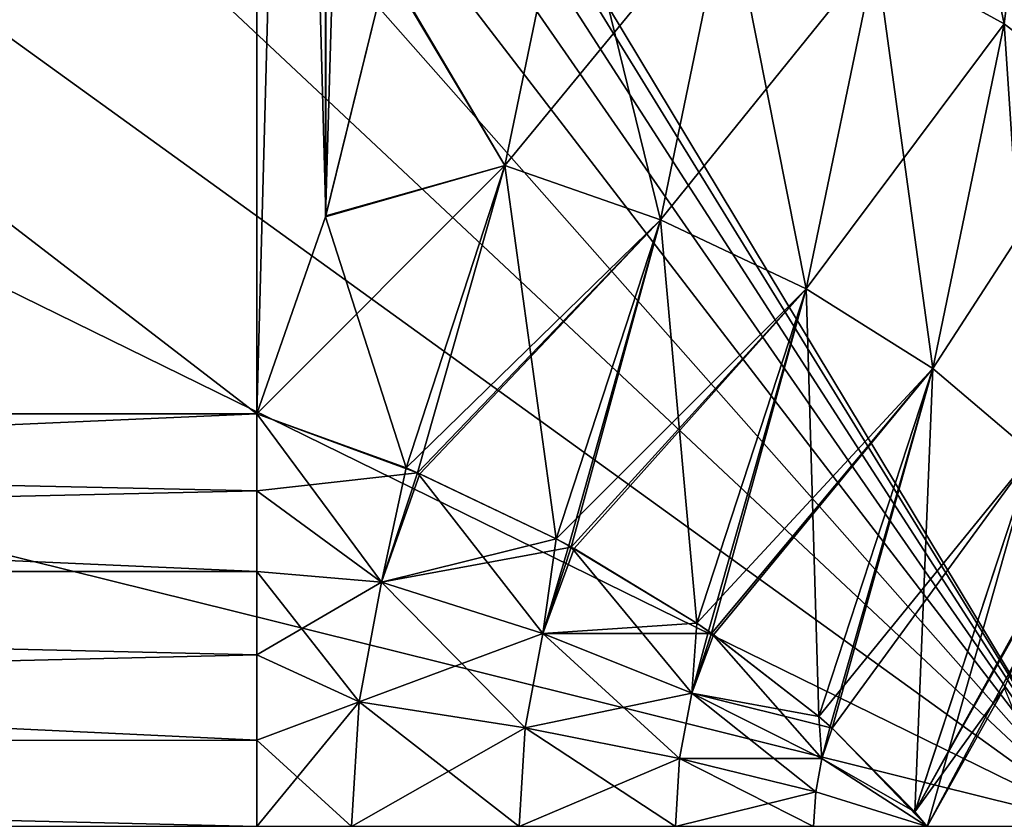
# Model space of a CAD drawing. Header units: millimetres. Extents: x -168 to 168, y -6 to 84.
# Tile 262 of 288: x 166.041 to 167.233, y 55.509 to 56.477. Entities that reach past the tile are written whole.
import ezdxf

# ---------------------------------------------------------------- set-up
doc = ezdxf.new("R2010")
doc.units = ezdxf.units.MM
doc.header["$LTSCALE"] = 65.185185
for name, color, linetype in [('652', 7, 'CONTINUOUS'), ('659', 7, 'CONTINUOUS'), ('660', 7, 'CONTINUOUS'), ('661', 7, 'CONTINUOUS'), ('662', 7, 'CONTINUOUS'), ('663', 7, 'CONTINUOUS'), ('664', 7, 'CONTINUOUS'), ('665', 7, 'CONTINUOUS'), ('669', 7, 'CONTINUOUS'), ('676', 7, 'CONTINUOUS'), ('754', 7, 'CONTINUOUS'), ('761', 7, 'CONTINUOUS'), ('762', 7, 'CONTINUOUS'), ('763', 7, 'CONTINUOUS'), ('764', 7, 'CONTINUOUS'), ('765', 7, 'CONTINUOUS'), ('766', 7, 'CONTINUOUS'), ('767', 7, 'CONTINUOUS'), ('771', 7, 'CONTINUOUS'), ('778', 7, 'CONTINUOUS')]:
    doc.layers.add(name, color=color, linetype=linetype)

msp = doc.modelspace()

# ---------------------------------------------------------------- linework, layer by layer
at = {"layer": '652', "linetype": 'Continuous'}
for points in [[(166, 57.7437, 105.1681), (166, 57.7437, 104.8319), (167.3519, 55.5, 105), (166, 57.7437, 105.1681)], [(166, 57.6936, 105.5007), (166, 57.7437, 105.1681), (167.3519, 55.5, 105), (166, 57.6936, 105.5007)], [(166, 57.7437, 104.8319), (166, 57.6936, 104.4993), (167.3519, 55.5, 105), (166, 57.7437, 104.8319)], [(166, 57.5945, 105.822), (166, 57.6936, 105.5007), (167.3519, 55.5, 105), (166, 57.5945, 105.822)], [(166, 57.6936, 104.4993), (166, 57.5945, 104.178), (167.3519, 55.5, 105), (166, 57.6936, 104.4993)], [(166, 57.4486, 106.125), (166, 57.5945, 105.822), (167.3519, 55.5, 105), (166, 57.4486, 106.125)], [(166, 57.5945, 104.178), (166, 57.4486, 103.875), (167.3519, 55.5, 105), (166, 57.5945, 104.178)], [(166, 57.2591, 106.4029), (166, 57.4486, 106.125), (167.3519, 55.5, 105), (166, 57.2591, 106.4029)], [(166, 57.4486, 103.875), (166, 57.2591, 103.5971), (167.3519, 55.5, 105), (166, 57.4486, 103.875)], [(166, 57.0304, 106.6494), (166, 57.2591, 106.4029), (167.3519, 55.5, 105), (166, 57.0304, 106.6494)], [(166, 57.2591, 103.5971), (166, 57.0304, 103.3506), (167.3519, 55.5, 105), (166, 57.2591, 103.5971)], [(166, 56.7675, 106.859), (166, 57.0304, 106.6494), (167.3519, 55.5, 105), (166, 56.7675, 106.859)], [(166, 57.0304, 103.3506), (166, 56.7675, 103.141), (167.3519, 55.5, 105), (166, 57.0304, 103.3506)], [(166, 56.4762, 107.0272), (166, 56.7675, 106.859), (167.3519, 55.5, 105), (166, 56.4762, 107.0272)], [(166, 56.7675, 103.141), (166, 56.4762, 102.9728), (167.3519, 55.5, 105), (166, 56.7675, 103.141)], [(166, 56.1632, 107.15), (166, 56.4762, 107.0272), (167.3519, 55.5, 105), (166, 56.1632, 107.15)], [(166, 56.4762, 102.9728), (166, 56.1632, 102.85), (167.3519, 55.5, 105), (166, 56.4762, 102.9728)], [(166, 55.8353, 107.2249), (166, 56.1632, 107.15), (167.3519, 55.5, 105), (166, 55.8353, 107.2249)], [(166, 56.1632, 102.85), (166, 55.8353, 102.7751), (167.3519, 55.5, 105), (166, 56.1632, 102.85)], [(166, 55.8353, 102.7751), (166, 55.5, 102.75), (167.3519, 55.5, 105), (166, 55.8353, 102.7751)], [(166, 55.5, 107.25), (166, 55.8353, 107.2249), (167.3519, 55.5, 105), (166, 55.5, 107.25)]]:
    msp.add_3dface(points, dxfattribs=at)
at = {"layer": '659', "linetype": 'Continuous'}
for points in [[(166.3281, 55.9068, 100.2412), (162, 56, 100.2887), (166.3281, 56, 100.2887), (166.3281, 55.9068, 100.2412)], [(166.3281, 55.8091, 100.2037), (162, 56, 100.2887), (166.3281, 55.9068, 100.2412), (166.3281, 55.8091, 100.2037)], [(162, 55.809, 100.2037), (162, 56, 100.2887), (166.3281, 55.8091, 100.2037), (162, 55.809, 100.2037)], [(166.3281, 55.708, 100.1766), (162, 55.809, 100.2037), (166.3281, 55.8091, 100.2037), (166.3281, 55.708, 100.1766)], [(162, 55.6045, 100.1602), (162, 55.809, 100.2037), (166.3281, 55.6046, 100.1602), (162, 55.6045, 100.1602)], [(166.3281, 55.6046, 100.1602), (162, 55.809, 100.2037), (166.3281, 55.708, 100.1766), (166.3281, 55.6046, 100.1602)], [(166.3281, 55.5, 100.1547), (162, 55.6045, 100.1602), (166.3281, 55.6046, 100.1602), (166.3281, 55.5, 100.1547)], [(162, 55.3955, 100.1602), (162, 55.6045, 100.1602), (166.3281, 55.5, 100.1547), (162, 55.3955, 100.1602)]]:
    msp.add_3dface(points, dxfattribs=at)
at = {"layer": '660', "linetype": 'Continuous'}
for points in [[(162, 56, 100.2887), (162, 59.3301, 102.2113), (166.3281, 59.3301, 102.2113), (162, 56, 100.2887)], [(166.3281, 56, 100.2887), (162, 56, 100.2887), (166.3281, 59.3301, 102.2113), (166.3281, 56, 100.2887)], [(166.4114, 59.0913, 102.0735), (166.3281, 56, 100.2887), (166.3281, 59.3301, 102.2113), (166.4114, 59.0913, 102.0735)], [(166.4114, 56.2387, 100.4265), (166.3281, 56, 100.2887), (166.4114, 59.0913, 102.0735), (166.4114, 56.2387, 100.4265)], [(166.4854, 58.7899, 101.8994), (166.4114, 56.2387, 100.4265), (166.4114, 59.0913, 102.0735), (166.4854, 58.7899, 101.8994)], [(166.4855, 56.5407, 100.6009), (166.4114, 56.2387, 100.4265), (166.4854, 58.7899, 101.8994), (166.4855, 56.5407, 100.6009)]]:
    msp.add_3dface(points, dxfattribs=at)
at = {"layer": '661', "linetype": 'Continuous'}
for points in [[(167.1293, 56.9656, 101.0491), (167.2335, 56.4723, 100.9187), (167.078, 56.5582, 100.8139), (167.1293, 56.9656, 101.0491)], [(167.2859, 56.888, 101.1587), (167.2335, 56.4723, 100.9187), (167.1293, 56.9656, 101.0491), (167.2859, 56.888, 101.1587)], [(167.2859, 56.888, 101.1587), (167.3562, 56.3776, 101.0481), (167.2335, 56.4723, 100.9187), (167.2859, 56.888, 101.1587)], [(166.4855, 56.5407, 100.6009), (166.7074, 56.6821, 100.704), (166.6283, 56.3007, 100.4837), (166.4855, 56.5407, 100.6009)], [(166.7074, 56.6821, 100.704), (166.8169, 56.235, 100.5134), (166.6283, 56.3007, 100.4837), (166.7074, 56.6821, 100.704)], [(166.8987, 56.6294, 100.7412), (166.8169, 56.235, 100.5134), (166.7074, 56.6821, 100.704), (166.8987, 56.6294, 100.7412)], [(166.8987, 56.6294, 100.7412), (166.9936, 56.1515, 100.5791), (166.8169, 56.235, 100.5134), (166.8987, 56.6294, 100.7412)], [(167.078, 56.5582, 100.8139), (166.9936, 56.1515, 100.5791), (166.8987, 56.6294, 100.7412), (167.078, 56.5582, 100.8139)], [(167.078, 56.5582, 100.8139), (167.1469, 56.0551, 100.6778), (166.9936, 56.1515, 100.5791), (167.078, 56.5582, 100.8139)], [(167.2335, 56.4723, 100.9187), (167.1469, 56.0551, 100.6778), (167.078, 56.5582, 100.8139), (167.2335, 56.4723, 100.9187)], [(166.4114, 56.2387, 100.4265), (166.4855, 56.5407, 100.6009), (166.6283, 56.3007, 100.4837), (166.4114, 56.2387, 100.4265)], [(167.2335, 56.4723, 100.9187), (167.2679, 55.952, 100.8023), (167.1469, 56.0551, 100.6778), (167.2335, 56.4723, 100.9187)], [(167.3562, 56.3776, 101.0481), (167.2679, 55.952, 100.8023), (167.2335, 56.4723, 100.9187), (167.3562, 56.3776, 101.0481)], [(166.4114, 56.2387, 100.4265), (166.6283, 56.3007, 100.4837), (166.5089, 55.9345, 100.2723), (166.4114, 56.2387, 100.4265)], [(166.5089, 55.9345, 100.2723), (166.6283, 56.3007, 100.4837), (166.5227, 55.9287, 100.2724), (166.5089, 55.9345, 100.2723)], [(166.6283, 56.3007, 100.4837), (166.6907, 55.8486, 100.2904), (166.5227, 55.9287, 100.2724), (166.6283, 56.3007, 100.4837)], [(166.8169, 56.235, 100.5134), (166.6907, 55.8486, 100.2904), (166.6283, 56.3007, 100.4837), (166.8169, 56.235, 100.5134)], [(166.3281, 56, 100.2887), (166.4114, 56.2387, 100.4265), (166.5089, 55.9345, 100.2723), (166.3281, 56, 100.2887)], [(166.6907, 55.8486, 100.2904), (166.8169, 56.235, 100.5134), (166.706, 55.8404, 100.2937), (166.6907, 55.8486, 100.2904)], [(166.706, 55.8404, 100.2937), (166.8169, 56.235, 100.5134), (166.709, 55.8387, 100.2943), (166.706, 55.8404, 100.2937)], [(166.8169, 56.235, 100.5134), (166.861, 55.7463, 100.3451), (166.709, 55.8387, 100.2943), (166.8169, 56.235, 100.5134)], [(166.9936, 56.1515, 100.5791), (166.861, 55.7463, 100.3451), (166.8169, 56.235, 100.5134), (166.9936, 56.1515, 100.5791)], [(166.861, 55.7463, 100.3451), (166.9936, 56.1515, 100.5791), (166.8752, 55.7366, 100.3517), (166.861, 55.7463, 100.3451)], [(166.8752, 55.7366, 100.3517), (166.9936, 56.1515, 100.5791), (166.8788, 55.7342, 100.3535), (166.8752, 55.7366, 100.3517)], [(166.9936, 56.1515, 100.5791), (167.0088, 55.6335, 100.4343), (166.8788, 55.7342, 100.3535), (166.9936, 56.1515, 100.5791)], [(167.1469, 56.0551, 100.6778), (167.0088, 55.6335, 100.4343), (166.9936, 56.1515, 100.5791), (167.1469, 56.0551, 100.6778)], [(167.0088, 55.6335, 100.4343), (167.1469, 56.0551, 100.6778), (167.0227, 55.6213, 100.4456), (167.0088, 55.6335, 100.4343)], [(167.0227, 55.6213, 100.4456), (167.1469, 56.0551, 100.6778), (167.0248, 55.6194, 100.4473), (167.0227, 55.6213, 100.4456)], [(167.1469, 56.0551, 100.6778), (167.1253, 55.5177, 100.5512), (167.0248, 55.6194, 100.4473), (167.1469, 56.0551, 100.6778)], [(167.2679, 55.952, 100.8023), (167.1253, 55.5177, 100.5512), (167.1469, 56.0551, 100.6778), (167.2679, 55.952, 100.8023)], [(167.2679, 55.952, 100.8023), (167.1402, 55.5, 100.5712), (167.1253, 55.5177, 100.5512), (167.2679, 55.952, 100.8023)], [(167.1402, 55.5, 100.5712), (167.2679, 55.952, 100.8023), (167.2551, 55.7158, 100.7524), (167.1402, 55.5, 100.5712)]]:
    msp.add_3dface(points, dxfattribs=at)
at = {"layer": '662', "linetype": 'Continuous'}
for points in [[(167.3016, 55.5, 100.8278), (167.1402, 55.5, 100.5712), (167.2551, 55.7158, 100.7524), (167.3016, 55.5, 100.8278)], [(167.1402, 55.5, 109.4288), (167.3016, 55.5, 109.1722), (167.2336, 55.6683, 109.2851), (167.1402, 55.5, 109.4288)]]:
    msp.add_3dface(points, dxfattribs=at)
at = {"layer": '663', "linetype": 'Continuous'}
for points in [[(167.2859, 56.888, 108.8413), (167.078, 56.5582, 109.1861), (167.2335, 56.4724, 109.0813), (167.2859, 56.888, 108.8413)], [(166.6283, 56.3007, 109.5162), (166.7074, 56.6821, 109.296), (166.4858, 56.5422, 109.3983), (166.6283, 56.3007, 109.5162)], [(166.7074, 56.6821, 109.296), (166.6283, 56.3007, 109.5162), (166.8987, 56.6294, 109.2588), (166.7074, 56.6821, 109.296)], [(166.8987, 56.6294, 109.2588), (166.6283, 56.3007, 109.5162), (166.8169, 56.235, 109.4866), (166.8987, 56.6294, 109.2588)], [(166.8987, 56.6294, 109.2588), (166.8169, 56.235, 109.4866), (167.078, 56.5582, 109.1861), (166.8987, 56.6294, 109.2588)], [(167.078, 56.5582, 109.1861), (166.8169, 56.235, 109.4866), (166.9936, 56.1515, 109.4209), (167.078, 56.5582, 109.1861)], [(167.078, 56.5582, 109.1861), (166.9936, 56.1515, 109.4209), (167.2335, 56.4724, 109.0813), (167.078, 56.5582, 109.1861)], [(166.4117, 56.2399, 109.5728), (166.6283, 56.3007, 109.5162), (166.4858, 56.5422, 109.3983), (166.4117, 56.2399, 109.5728)], [(167.2335, 56.4724, 109.0813), (166.9936, 56.1515, 109.4209), (167.1469, 56.0551, 109.3222), (167.2335, 56.4724, 109.0813)], [(167.2335, 56.4724, 109.0813), (167.1469, 56.0551, 109.3222), (167.3562, 56.3777, 108.9519), (167.2335, 56.4724, 109.0813)], [(167.3562, 56.3777, 108.9519), (167.1469, 56.0551, 109.3222), (167.2679, 55.952, 109.1977), (167.3562, 56.3777, 108.9519)], [(166.5088, 55.9345, 109.7277), (166.6283, 56.3007, 109.5162), (166.3281, 56, 109.7113), (166.5088, 55.9345, 109.7277)], [(166.3281, 56, 109.7113), (166.6283, 56.3007, 109.5162), (166.4117, 56.2399, 109.5728), (166.3281, 56, 109.7113)], [(166.6283, 56.3007, 109.5162), (166.5088, 55.9345, 109.7277), (166.8169, 56.235, 109.4866), (166.6283, 56.3007, 109.5162)], [(166.8169, 56.235, 109.4866), (166.5088, 55.9345, 109.7277), (166.5227, 55.9287, 109.7276), (166.8169, 56.235, 109.4866)], [(166.5254, 55.9275, 109.7275), (166.8169, 56.235, 109.4866), (166.5227, 55.9287, 109.7276), (166.5254, 55.9275, 109.7275)], [(166.6907, 55.8486, 109.7096), (166.8169, 56.235, 109.4866), (166.5254, 55.9275, 109.7275), (166.6907, 55.8486, 109.7096)], [(166.8169, 56.235, 109.4866), (166.6907, 55.8486, 109.7096), (166.9936, 56.1515, 109.4209), (166.8169, 56.235, 109.4866)], [(166.9936, 56.1515, 109.4209), (166.6907, 55.8486, 109.7096), (166.709, 55.8387, 109.7057), (166.9936, 56.1515, 109.4209)], [(166.7126, 55.8368, 109.7048), (166.9936, 56.1515, 109.4209), (166.709, 55.8387, 109.7057), (166.7126, 55.8368, 109.7048)], [(166.8611, 55.7463, 109.6548), (166.9936, 56.1515, 109.4209), (166.7126, 55.8368, 109.7048), (166.8611, 55.7463, 109.6548)], [(166.9936, 56.1515, 109.4209), (166.8611, 55.7463, 109.6548), (167.1469, 56.0551, 109.3222), (166.9936, 56.1515, 109.4209)], [(167.1469, 56.0551, 109.3222), (166.8611, 55.7463, 109.6548), (166.8788, 55.7341, 109.6465), (167.1469, 56.0551, 109.3222)], [(166.8814, 55.7323, 109.6452), (167.1469, 56.0551, 109.3222), (166.8788, 55.7341, 109.6465), (166.8814, 55.7323, 109.6452)], [(167.0088, 55.6335, 109.5657), (167.1469, 56.0551, 109.3222), (166.8814, 55.7323, 109.6452), (167.0088, 55.6335, 109.5657)], [(167.1469, 56.0551, 109.3222), (167.0088, 55.6335, 109.5657), (167.2679, 55.952, 109.1977), (167.1469, 56.0551, 109.3222)], [(167.2679, 55.952, 109.1977), (167.0088, 55.6335, 109.5657), (167.0248, 55.6194, 109.5527), (167.2679, 55.952, 109.1977)], [(167.1252, 55.5178, 109.4489), (167.2679, 55.952, 109.1977), (167.0248, 55.6194, 109.5527), (167.1252, 55.5178, 109.4489)], [(167.3063, 55.8451, 109.1494), (167.2679, 55.952, 109.1977), (167.1252, 55.5178, 109.4489), (167.3063, 55.8451, 109.1494)], [(167.3018, 55.8326, 109.1587), (167.3063, 55.8451, 109.1494), (167.1252, 55.5178, 109.4489), (167.3018, 55.8326, 109.1587)], [(167.2336, 55.6683, 109.2851), (167.3018, 55.8326, 109.1587), (167.1252, 55.5178, 109.4489), (167.2336, 55.6683, 109.2851)], [(167.1402, 55.5, 109.4288), (167.2336, 55.6683, 109.2851), (167.1252, 55.5178, 109.4489), (167.1402, 55.5, 109.4288)]]:
    msp.add_3dface(points, dxfattribs=at)
at = {"layer": '664', "linetype": 'Continuous'}
for points in [[(166.3281, 59.3301, 107.7887), (162, 59.3301, 107.7887), (166.3281, 56, 109.7113), (166.3281, 59.3301, 107.7887)], [(162, 59.3301, 107.7887), (162, 56, 109.7113), (166.3281, 56, 109.7113), (162, 59.3301, 107.7887)], [(166.3281, 59.3301, 107.7887), (166.4117, 56.2399, 109.5728), (166.4117, 59.0902, 107.9272), (166.3281, 59.3301, 107.7887)], [(166.3281, 59.3301, 107.7887), (166.3281, 56, 109.7113), (166.4117, 56.2399, 109.5728), (166.3281, 59.3301, 107.7887)], [(166.4117, 56.2399, 109.5728), (166.4858, 56.5422, 109.3983), (166.4117, 59.0902, 107.9272), (166.4117, 56.2399, 109.5728)]]:
    msp.add_3dface(points, dxfattribs=at)
at = {"layer": '665', "linetype": 'Continuous'}
for points in [[(162, 56, 109.7113), (162, 55.809, 109.7963), (166.3281, 56, 109.7113), (162, 56, 109.7113)], [(166.3281, 56, 109.7113), (162, 55.809, 109.7963), (166.3281, 55.9068, 109.7588), (166.3281, 56, 109.7113)], [(166.3281, 55.9068, 109.7588), (162, 55.809, 109.7963), (166.3281, 55.8092, 109.7963), (166.3281, 55.9068, 109.7588)], [(166.3281, 55.8092, 109.7963), (162, 55.809, 109.7963), (166.3281, 55.708, 109.8234), (166.3281, 55.8092, 109.7963)], [(162, 55.809, 109.7963), (162, 55.6045, 109.8398), (166.3281, 55.708, 109.8234), (162, 55.809, 109.7963)], [(166.3281, 55.708, 109.8234), (162, 55.6045, 109.8398), (166.3281, 55.6046, 109.8398), (166.3281, 55.708, 109.8234)], [(166.3281, 55.6046, 109.8398), (162, 55.6045, 109.8398), (166.3281, 55.5, 109.8453), (166.3281, 55.6046, 109.8398)], [(162, 55.6045, 109.8398), (162, 55.3955, 109.8398), (166.3281, 55.5, 109.8453), (162, 55.6045, 109.8398)]]:
    msp.add_3dface(points, dxfattribs=at)
at = {"layer": '669', "linetype": 'Continuous'}
for points in [[(166.5227, 55.9287, 109.7276), (166.3281, 56, 109.7113), (166.3281, 55.9068, 109.7588), (166.5227, 55.9287, 109.7276)], [(166.5088, 55.9345, 109.7277), (166.3281, 56, 109.7113), (166.5227, 55.9287, 109.7276), (166.5088, 55.9345, 109.7277)], [(166.5227, 55.9287, 109.7276), (166.3281, 55.9068, 109.7588), (166.4789, 55.7963, 109.7884), (166.5227, 55.9287, 109.7276)], [(166.5254, 55.9275, 109.7275), (166.5227, 55.9287, 109.7276), (166.4789, 55.7963, 109.7884), (166.5254, 55.9275, 109.7275)], [(166.6907, 55.8486, 109.7096), (166.5254, 55.9275, 109.7275), (166.4789, 55.7963, 109.7884), (166.6907, 55.8486, 109.7096)], [(166.3281, 55.9068, 109.7588), (166.3281, 55.8092, 109.7963), (166.4789, 55.7963, 109.7884), (166.3281, 55.9068, 109.7588)], [(166.709, 55.8387, 109.7057), (166.6907, 55.8486, 109.7096), (166.4789, 55.7963, 109.7884), (166.709, 55.8387, 109.7057)], [(166.709, 55.8387, 109.7057), (166.4789, 55.7963, 109.7884), (166.6744, 55.7341, 109.7537), (166.709, 55.8387, 109.7057)], [(166.7126, 55.8368, 109.7048), (166.709, 55.8387, 109.7057), (166.6744, 55.7341, 109.7537), (166.7126, 55.8368, 109.7048)], [(166.8611, 55.7463, 109.6548), (166.7126, 55.8368, 109.7048), (166.6744, 55.7341, 109.7537), (166.8611, 55.7463, 109.6548)], [(166.3281, 55.8092, 109.7963), (166.3281, 55.708, 109.8234), (166.4789, 55.7963, 109.7884), (166.3281, 55.8092, 109.7963)], [(166.4789, 55.7963, 109.7884), (166.3281, 55.708, 109.8234), (166.4519, 55.6513, 109.826), (166.4789, 55.7963, 109.7884)], [(166.4789, 55.7963, 109.7884), (166.4519, 55.6513, 109.826), (166.6744, 55.7341, 109.7537), (166.4789, 55.7963, 109.7884)], [(166.8788, 55.7341, 109.6465), (166.8611, 55.7463, 109.6548), (166.6744, 55.7341, 109.7537), (166.8788, 55.7341, 109.6465)], [(166.4519, 55.6513, 109.826), (166.6531, 55.6196, 109.7834), (166.6744, 55.7341, 109.7537), (166.4519, 55.6513, 109.826)], [(166.6531, 55.6196, 109.7834), (166.8549, 55.6618, 109.6798), (166.6744, 55.7341, 109.7537), (166.6531, 55.6196, 109.7834)], [(166.8549, 55.6618, 109.6798), (166.8788, 55.7341, 109.6465), (166.6744, 55.7341, 109.7537), (166.8549, 55.6618, 109.6798)], [(166.8814, 55.7323, 109.6452), (166.8788, 55.7341, 109.6465), (166.8549, 55.6618, 109.6798), (166.8814, 55.7323, 109.6452)], [(167.0088, 55.6335, 109.5657), (166.8814, 55.7323, 109.6452), (166.8549, 55.6618, 109.6798), (167.0088, 55.6335, 109.5657)], [(166.3281, 55.708, 109.8234), (166.3281, 55.6046, 109.8398), (166.4519, 55.6513, 109.826), (166.3281, 55.708, 109.8234)], [(166.8402, 55.5827, 109.7003), (166.8549, 55.6618, 109.6798), (166.6531, 55.6196, 109.7834), (166.8402, 55.5827, 109.7003)], [(166.8402, 55.5827, 109.7003), (167.0126, 55.5825, 109.5697), (166.8549, 55.6618, 109.6798), (166.8402, 55.5827, 109.7003)], [(167.0126, 55.5825, 109.5697), (167.0248, 55.6194, 109.5527), (166.8549, 55.6618, 109.6798), (167.0126, 55.5825, 109.5697)], [(167.0248, 55.6194, 109.5527), (167.0088, 55.6335, 109.5657), (166.8549, 55.6618, 109.6798), (167.0248, 55.6194, 109.5527)], [(166.3281, 55.6046, 109.8398), (166.3281, 55.5, 109.8453), (166.4519, 55.6513, 109.826), (166.3281, 55.6046, 109.8398)], [(166.4519, 55.6513, 109.826), (166.3281, 55.5, 109.8453), (166.4428, 55.5, 109.8387), (166.4519, 55.6513, 109.826)], [(166.4519, 55.6513, 109.826), (166.4428, 55.5, 109.8387), (166.6531, 55.6196, 109.7834), (166.4519, 55.6513, 109.826)], [(166.4428, 55.5, 109.8387), (166.6459, 55.5, 109.7935), (166.6531, 55.6196, 109.7834), (166.4428, 55.5, 109.8387)], [(166.6459, 55.5, 109.7935), (166.8402, 55.5827, 109.7003), (166.6531, 55.6196, 109.7834), (166.6459, 55.5, 109.7935)], [(167.1252, 55.5178, 109.4489), (167.0248, 55.6194, 109.5527), (167.0126, 55.5825, 109.5697), (167.1252, 55.5178, 109.4489)], [(166.8352, 55.5, 109.7072), (166.8402, 55.5827, 109.7003), (166.6459, 55.5, 109.7935), (166.8352, 55.5, 109.7072)], [(166.8352, 55.5, 109.7072), (167.0051, 55.5422, 109.5801), (166.8402, 55.5827, 109.7003), (166.8352, 55.5, 109.7072)], [(167.0051, 55.5422, 109.5801), (167.0126, 55.5825, 109.5697), (166.8402, 55.5827, 109.7003), (167.0051, 55.5422, 109.5801)], [(167.0051, 55.5422, 109.5801), (167.1402, 55.5, 109.4288), (167.0126, 55.5825, 109.5697), (167.0051, 55.5422, 109.5801)], [(167.1402, 55.5, 109.4288), (167.1252, 55.5178, 109.4489), (167.0126, 55.5825, 109.5697), (167.1402, 55.5, 109.4288)], [(167.0025, 55.5, 109.5837), (167.0051, 55.5422, 109.5801), (166.8352, 55.5, 109.7072), (167.0025, 55.5, 109.5837)], [(167.0025, 55.5, 109.5837), (167.1402, 55.5, 109.4288), (167.0051, 55.5422, 109.5801), (167.0025, 55.5, 109.5837)]]:
    msp.add_3dface(points, dxfattribs=at)
at = {"layer": '676', "linetype": 'Continuous'}
for points in [[(166.3281, 55.9068, 100.2412), (166.3281, 56, 100.2887), (166.4789, 55.7963, 100.2116), (166.3281, 55.9068, 100.2412)], [(166.3281, 56, 100.2887), (166.5089, 55.9345, 100.2723), (166.4789, 55.7963, 100.2116), (166.3281, 56, 100.2887)], [(166.5089, 55.9345, 100.2723), (166.5227, 55.9287, 100.2724), (166.4789, 55.7963, 100.2116), (166.5089, 55.9345, 100.2723)], [(166.4789, 55.7963, 100.2116), (166.5227, 55.9287, 100.2724), (166.6744, 55.7341, 100.2463), (166.4789, 55.7963, 100.2116)], [(166.5227, 55.9287, 100.2724), (166.6907, 55.8486, 100.2904), (166.6744, 55.7341, 100.2463), (166.5227, 55.9287, 100.2724)], [(166.3281, 55.8091, 100.2037), (166.3281, 55.9068, 100.2412), (166.4789, 55.7963, 100.2116), (166.3281, 55.8091, 100.2037)], [(166.6907, 55.8486, 100.2904), (166.706, 55.8404, 100.2937), (166.6744, 55.7341, 100.2463), (166.6907, 55.8486, 100.2904)], [(166.706, 55.8404, 100.2937), (166.709, 55.8387, 100.2943), (166.6744, 55.7341, 100.2463), (166.706, 55.8404, 100.2937)], [(166.709, 55.8387, 100.2943), (166.8549, 55.6618, 100.3202), (166.6744, 55.7341, 100.2463), (166.709, 55.8387, 100.2943)], [(166.709, 55.8387, 100.2943), (166.861, 55.7463, 100.3451), (166.8549, 55.6618, 100.3202), (166.709, 55.8387, 100.2943)], [(166.3281, 55.708, 100.1766), (166.3281, 55.8091, 100.2037), (166.4519, 55.6513, 100.174), (166.3281, 55.708, 100.1766)], [(166.4519, 55.6513, 100.174), (166.3281, 55.8091, 100.2037), (166.4789, 55.7963, 100.2116), (166.4519, 55.6513, 100.174)], [(166.4519, 55.6513, 100.174), (166.4789, 55.7963, 100.2116), (166.6531, 55.6196, 100.2166), (166.4519, 55.6513, 100.174)], [(166.4789, 55.7963, 100.2116), (166.6744, 55.7341, 100.2463), (166.6531, 55.6196, 100.2166), (166.4789, 55.7963, 100.2116)], [(166.861, 55.7463, 100.3451), (166.8752, 55.7366, 100.3517), (166.8549, 55.6618, 100.3202), (166.861, 55.7463, 100.3451)], [(166.8752, 55.7366, 100.3517), (166.8788, 55.7342, 100.3535), (166.8549, 55.6618, 100.3202), (166.8752, 55.7366, 100.3517)], [(166.6744, 55.7341, 100.2463), (166.8402, 55.5827, 100.2997), (166.6531, 55.6196, 100.2166), (166.6744, 55.7341, 100.2463)], [(166.8549, 55.6618, 100.3202), (166.8402, 55.5827, 100.2997), (166.6744, 55.7341, 100.2463), (166.8549, 55.6618, 100.3202)], [(166.8788, 55.7342, 100.3535), (167.0126, 55.5825, 100.4303), (166.8549, 55.6618, 100.3202), (166.8788, 55.7342, 100.3535)], [(166.8788, 55.7342, 100.3535), (167.0088, 55.6335, 100.4343), (167.0126, 55.5825, 100.4303), (166.8788, 55.7342, 100.3535)], [(166.3281, 55.6046, 100.1602), (166.3281, 55.708, 100.1766), (166.4519, 55.6513, 100.174), (166.3281, 55.6046, 100.1602)], [(166.8549, 55.6618, 100.3202), (167.0051, 55.5422, 100.4199), (166.8402, 55.5827, 100.2997), (166.8549, 55.6618, 100.3202)], [(167.0126, 55.5825, 100.4303), (167.0051, 55.5422, 100.4199), (166.8549, 55.6618, 100.3202), (167.0126, 55.5825, 100.4303)], [(166.4428, 55.5, 100.1613), (166.3281, 55.6046, 100.1602), (166.4519, 55.6513, 100.174), (166.4428, 55.5, 100.1613)], [(166.4428, 55.5, 100.1613), (166.4519, 55.6513, 100.174), (166.6459, 55.5, 100.2065), (166.4428, 55.5, 100.1613)], [(166.4519, 55.6513, 100.174), (166.6531, 55.6196, 100.2166), (166.6459, 55.5, 100.2065), (166.4519, 55.6513, 100.174)], [(167.0088, 55.6335, 100.4343), (167.0227, 55.6213, 100.4456), (167.0126, 55.5825, 100.4303), (167.0088, 55.6335, 100.4343)], [(166.6531, 55.6196, 100.2166), (166.8352, 55.5, 100.2928), (166.6459, 55.5, 100.2065), (166.6531, 55.6196, 100.2166)], [(166.8402, 55.5827, 100.2997), (166.8352, 55.5, 100.2928), (166.6531, 55.6196, 100.2166), (166.8402, 55.5827, 100.2997)], [(167.0227, 55.6213, 100.4456), (167.0248, 55.6194, 100.4473), (167.0126, 55.5825, 100.4303), (167.0227, 55.6213, 100.4456)], [(167.0248, 55.6194, 100.4473), (167.1402, 55.5, 100.5712), (167.0126, 55.5825, 100.4303), (167.0248, 55.6194, 100.4473)], [(167.1253, 55.5177, 100.5512), (167.1402, 55.5, 100.5712), (167.0248, 55.6194, 100.4473), (167.1253, 55.5177, 100.5512)], [(166.3281, 55.5, 100.1547), (166.3281, 55.6046, 100.1602), (166.4428, 55.5, 100.1613), (166.3281, 55.5, 100.1547)], [(166.8402, 55.5827, 100.2997), (167.0025, 55.5, 100.4163), (166.8352, 55.5, 100.2928), (166.8402, 55.5827, 100.2997)], [(167.0051, 55.5422, 100.4199), (167.0025, 55.5, 100.4163), (166.8402, 55.5827, 100.2997), (167.0051, 55.5422, 100.4199)], [(167.0126, 55.5825, 100.4303), (167.1402, 55.5, 100.5712), (167.0051, 55.5422, 100.4199), (167.0126, 55.5825, 100.4303)], [(167.0051, 55.5422, 100.4199), (167.1402, 55.5, 100.5712), (167.0025, 55.5, 100.4163), (167.0051, 55.5422, 100.4199)]]:
    msp.add_3dface(points, dxfattribs=at)
at = {"layer": '754', "linetype": 'Continuous'}
for points in [[(166, 57.7437, -104.8319), (166, 57.7437, -105.1681), (167.3519, 55.5, -105), (166, 57.7437, -104.8319)], [(166, 57.6936, -104.4993), (166, 57.7437, -104.8319), (167.3519, 55.5, -105), (166, 57.6936, -104.4993)], [(166, 57.7437, -105.1681), (166, 57.6936, -105.5007), (167.3519, 55.5, -105), (166, 57.7437, -105.1681)], [(166, 57.5945, -104.178), (166, 57.6936, -104.4993), (167.3519, 55.5, -105), (166, 57.5945, -104.178)], [(166, 57.6936, -105.5007), (166, 57.5945, -105.822), (167.3519, 55.5, -105), (166, 57.6936, -105.5007)], [(166, 57.4486, -103.875), (166, 57.5945, -104.178), (167.3519, 55.5, -105), (166, 57.4486, -103.875)], [(166, 57.5945, -105.822), (166, 57.4486, -106.125), (167.3519, 55.5, -105), (166, 57.5945, -105.822)], [(166, 57.2591, -103.5971), (166, 57.4486, -103.875), (167.3519, 55.5, -105), (166, 57.2591, -103.5971)], [(166, 57.4486, -106.125), (166, 57.2591, -106.4029), (167.3519, 55.5, -105), (166, 57.4486, -106.125)], [(166, 57.0304, -103.3506), (166, 57.2591, -103.5971), (167.3519, 55.5, -105), (166, 57.0304, -103.3506)], [(166, 57.2591, -106.4029), (166, 57.0304, -106.6494), (167.3519, 55.5, -105), (166, 57.2591, -106.4029)], [(166, 56.7675, -103.141), (166, 57.0304, -103.3506), (167.3519, 55.5, -105), (166, 56.7675, -103.141)], [(166, 57.0304, -106.6494), (166, 56.7675, -106.859), (167.3519, 55.5, -105), (166, 57.0304, -106.6494)], [(166, 56.4762, -102.9728), (166, 56.7675, -103.141), (167.3519, 55.5, -105), (166, 56.4762, -102.9728)], [(166, 56.7675, -106.859), (166, 56.4762, -107.0272), (167.3519, 55.5, -105), (166, 56.7675, -106.859)], [(166, 56.1632, -102.85), (166, 56.4762, -102.9728), (167.3519, 55.5, -105), (166, 56.1632, -102.85)], [(166, 56.4762, -107.0272), (166, 56.1632, -107.15), (167.3519, 55.5, -105), (166, 56.4762, -107.0272)], [(166, 55.8353, -102.7751), (166, 56.1632, -102.85), (167.3519, 55.5, -105), (166, 55.8353, -102.7751)], [(166, 56.1632, -107.15), (166, 55.8353, -107.2249), (167.3519, 55.5, -105), (166, 56.1632, -107.15)], [(166, 55.8353, -107.2249), (166, 55.5, -107.25), (167.3519, 55.5, -105), (166, 55.8353, -107.2249)], [(166, 55.5, -102.75), (166, 55.8353, -102.7751), (167.3519, 55.5, -105), (166, 55.5, -102.75)]]:
    msp.add_3dface(points, dxfattribs=at)
at = {"layer": '761', "linetype": 'Continuous'}
for points in [[(166.3281, 55.9068, -109.7588), (162, 56, -109.7113), (166.3281, 56, -109.7113), (166.3281, 55.9068, -109.7588)], [(166.3281, 55.8091, -109.7963), (162, 56, -109.7113), (166.3281, 55.9068, -109.7588), (166.3281, 55.8091, -109.7963)], [(162, 55.809, -109.7963), (162, 56, -109.7113), (166.3281, 55.8091, -109.7963), (162, 55.809, -109.7963)], [(166.3281, 55.708, -109.8234), (162, 55.809, -109.7963), (166.3281, 55.8091, -109.7963), (166.3281, 55.708, -109.8234)], [(162, 55.6045, -109.8398), (162, 55.809, -109.7963), (166.3281, 55.6046, -109.8398), (162, 55.6045, -109.8398)], [(166.3281, 55.6046, -109.8398), (162, 55.809, -109.7963), (166.3281, 55.708, -109.8234), (166.3281, 55.6046, -109.8398)], [(166.3281, 55.5, -109.8453), (162, 55.6045, -109.8398), (166.3281, 55.6046, -109.8398), (166.3281, 55.5, -109.8453)], [(162, 55.3955, -109.8398), (162, 55.6045, -109.8398), (166.3281, 55.5, -109.8453), (162, 55.3955, -109.8398)]]:
    msp.add_3dface(points, dxfattribs=at)
at = {"layer": '762', "linetype": 'Continuous'}
for points in [[(162, 56, -109.7113), (162, 59.3301, -107.7887), (166.3281, 59.3301, -107.7887), (162, 56, -109.7113)], [(166.3281, 56, -109.7113), (162, 56, -109.7113), (166.3281, 59.3301, -107.7887), (166.3281, 56, -109.7113)], [(166.4114, 59.0913, -107.9265), (166.3281, 56, -109.7113), (166.3281, 59.3301, -107.7887), (166.4114, 59.0913, -107.9265)], [(166.4114, 56.2387, -109.5735), (166.3281, 56, -109.7113), (166.4114, 59.0913, -107.9265), (166.4114, 56.2387, -109.5735)], [(166.4854, 58.7899, -108.1006), (166.4114, 56.2387, -109.5735), (166.4114, 59.0913, -107.9265), (166.4854, 58.7899, -108.1006)], [(166.4855, 56.5407, -109.3991), (166.4114, 56.2387, -109.5735), (166.4854, 58.7899, -108.1006), (166.4855, 56.5407, -109.3991)]]:
    msp.add_3dface(points, dxfattribs=at)
at = {"layer": '763', "linetype": 'Continuous'}
for points in [[(167.1293, 56.9656, -108.9509), (167.2335, 56.4723, -109.0813), (167.078, 56.5582, -109.1861), (167.1293, 56.9656, -108.9509)], [(167.2859, 56.888, -108.8413), (167.2335, 56.4723, -109.0813), (167.1293, 56.9656, -108.9509), (167.2859, 56.888, -108.8413)], [(167.2859, 56.888, -108.8413), (167.3562, 56.3776, -108.9519), (167.2335, 56.4723, -109.0813), (167.2859, 56.888, -108.8413)], [(166.4855, 56.5407, -109.3991), (166.7074, 56.6821, -109.296), (166.6283, 56.3007, -109.5163), (166.4855, 56.5407, -109.3991)], [(166.7074, 56.6821, -109.296), (166.8169, 56.235, -109.4866), (166.6283, 56.3007, -109.5163), (166.7074, 56.6821, -109.296)], [(166.8987, 56.6294, -109.2588), (166.8169, 56.235, -109.4866), (166.7074, 56.6821, -109.296), (166.8987, 56.6294, -109.2588)], [(166.8987, 56.6294, -109.2588), (166.9936, 56.1515, -109.4209), (166.8169, 56.235, -109.4866), (166.8987, 56.6294, -109.2588)], [(167.078, 56.5582, -109.1861), (166.9936, 56.1515, -109.4209), (166.8987, 56.6294, -109.2588), (167.078, 56.5582, -109.1861)], [(167.078, 56.5582, -109.1861), (167.1469, 56.0551, -109.3222), (166.9936, 56.1515, -109.4209), (167.078, 56.5582, -109.1861)], [(167.2335, 56.4723, -109.0813), (167.1469, 56.0551, -109.3222), (167.078, 56.5582, -109.1861), (167.2335, 56.4723, -109.0813)], [(166.4114, 56.2387, -109.5735), (166.4855, 56.5407, -109.3991), (166.6283, 56.3007, -109.5163), (166.4114, 56.2387, -109.5735)], [(167.2335, 56.4723, -109.0813), (167.2679, 55.952, -109.1977), (167.1469, 56.0551, -109.3222), (167.2335, 56.4723, -109.0813)], [(167.3562, 56.3776, -108.9519), (167.2679, 55.952, -109.1977), (167.2335, 56.4723, -109.0813), (167.3562, 56.3776, -108.9519)], [(166.4114, 56.2387, -109.5735), (166.6283, 56.3007, -109.5163), (166.5089, 55.9345, -109.7277), (166.4114, 56.2387, -109.5735)], [(166.5089, 55.9345, -109.7277), (166.6283, 56.3007, -109.5163), (166.5227, 55.9287, -109.7276), (166.5089, 55.9345, -109.7277)], [(166.6283, 56.3007, -109.5163), (166.6907, 55.8486, -109.7096), (166.5227, 55.9287, -109.7276), (166.6283, 56.3007, -109.5163)], [(166.8169, 56.235, -109.4866), (166.6907, 55.8486, -109.7096), (166.6283, 56.3007, -109.5163), (166.8169, 56.235, -109.4866)], [(166.3281, 56, -109.7113), (166.4114, 56.2387, -109.5735), (166.5089, 55.9345, -109.7277), (166.3281, 56, -109.7113)], [(166.6907, 55.8486, -109.7096), (166.8169, 56.235, -109.4866), (166.706, 55.8404, -109.7063), (166.6907, 55.8486, -109.7096)], [(166.706, 55.8404, -109.7063), (166.8169, 56.235, -109.4866), (166.709, 55.8387, -109.7057), (166.706, 55.8404, -109.7063)], [(166.8169, 56.235, -109.4866), (166.861, 55.7463, -109.6549), (166.709, 55.8387, -109.7057), (166.8169, 56.235, -109.4866)], [(166.9936, 56.1515, -109.4209), (166.861, 55.7463, -109.6549), (166.8169, 56.235, -109.4866), (166.9936, 56.1515, -109.4209)], [(166.861, 55.7463, -109.6549), (166.9936, 56.1515, -109.4209), (166.8752, 55.7366, -109.6483), (166.861, 55.7463, -109.6549)], [(166.8752, 55.7366, -109.6483), (166.9936, 56.1515, -109.4209), (166.8788, 55.7342, -109.6465), (166.8752, 55.7366, -109.6483)], [(166.9936, 56.1515, -109.4209), (167.0088, 55.6335, -109.5657), (166.8788, 55.7342, -109.6465), (166.9936, 56.1515, -109.4209)], [(167.1469, 56.0551, -109.3222), (167.0088, 55.6335, -109.5657), (166.9936, 56.1515, -109.4209), (167.1469, 56.0551, -109.3222)], [(167.0088, 55.6335, -109.5657), (167.1469, 56.0551, -109.3222), (167.0227, 55.6213, -109.5544), (167.0088, 55.6335, -109.5657)], [(167.0227, 55.6213, -109.5544), (167.1469, 56.0551, -109.3222), (167.0248, 55.6194, -109.5527), (167.0227, 55.6213, -109.5544)], [(167.1469, 56.0551, -109.3222), (167.1253, 55.5177, -109.4488), (167.0248, 55.6194, -109.5527), (167.1469, 56.0551, -109.3222)], [(167.2679, 55.952, -109.1977), (167.1253, 55.5177, -109.4488), (167.1469, 56.0551, -109.3222), (167.2679, 55.952, -109.1977)], [(167.2679, 55.952, -109.1977), (167.1402, 55.5, -109.4288), (167.1253, 55.5177, -109.4488), (167.2679, 55.952, -109.1977)], [(167.1402, 55.5, -109.4288), (167.2679, 55.952, -109.1977), (167.2551, 55.7158, -109.2476), (167.1402, 55.5, -109.4288)]]:
    msp.add_3dface(points, dxfattribs=at)
at = {"layer": '764', "linetype": 'Continuous'}
for points in [[(167.3016, 55.5, -109.1722), (167.1402, 55.5, -109.4288), (167.2551, 55.7158, -109.2476), (167.3016, 55.5, -109.1722)], [(167.1402, 55.5, -100.5712), (167.3016, 55.5, -100.8278), (167.2336, 55.6683, -100.7149), (167.1402, 55.5, -100.5712)]]:
    msp.add_3dface(points, dxfattribs=at)
at = {"layer": '765', "linetype": 'Continuous'}
for points in [[(167.2859, 56.888, -101.1587), (167.078, 56.5582, -100.8139), (167.2335, 56.4724, -100.9187), (167.2859, 56.888, -101.1587)], [(166.6283, 56.3007, -100.4838), (166.7074, 56.6821, -100.704), (166.4858, 56.5422, -100.6017), (166.6283, 56.3007, -100.4838)], [(166.7074, 56.6821, -100.704), (166.6283, 56.3007, -100.4838), (166.8987, 56.6294, -100.7412), (166.7074, 56.6821, -100.704)], [(166.8987, 56.6294, -100.7412), (166.6283, 56.3007, -100.4838), (166.8169, 56.235, -100.5134), (166.8987, 56.6294, -100.7412)], [(166.8987, 56.6294, -100.7412), (166.8169, 56.235, -100.5134), (167.078, 56.5582, -100.8139), (166.8987, 56.6294, -100.7412)], [(167.078, 56.5582, -100.8139), (166.8169, 56.235, -100.5134), (166.9936, 56.1515, -100.5791), (167.078, 56.5582, -100.8139)], [(167.078, 56.5582, -100.8139), (166.9936, 56.1515, -100.5791), (167.2335, 56.4724, -100.9187), (167.078, 56.5582, -100.8139)], [(166.4117, 56.2399, -100.4272), (166.6283, 56.3007, -100.4838), (166.4858, 56.5422, -100.6017), (166.4117, 56.2399, -100.4272)], [(167.2335, 56.4724, -100.9187), (166.9936, 56.1515, -100.5791), (167.1469, 56.0551, -100.6778), (167.2335, 56.4724, -100.9187)], [(167.2335, 56.4724, -100.9187), (167.1469, 56.0551, -100.6778), (167.3562, 56.3777, -101.0481), (167.2335, 56.4724, -100.9187)], [(167.3562, 56.3777, -101.0481), (167.1469, 56.0551, -100.6778), (167.2679, 55.952, -100.8023), (167.3562, 56.3777, -101.0481)], [(166.5088, 55.9345, -100.2723), (166.6283, 56.3007, -100.4838), (166.3281, 56, -100.2887), (166.5088, 55.9345, -100.2723)], [(166.3281, 56, -100.2887), (166.6283, 56.3007, -100.4838), (166.4117, 56.2399, -100.4272), (166.3281, 56, -100.2887)], [(166.6283, 56.3007, -100.4838), (166.5088, 55.9345, -100.2723), (166.8169, 56.235, -100.5134), (166.6283, 56.3007, -100.4838)], [(166.8169, 56.235, -100.5134), (166.5088, 55.9345, -100.2723), (166.5227, 55.9287, -100.2724), (166.8169, 56.235, -100.5134)], [(166.5254, 55.9275, -100.2725), (166.8169, 56.235, -100.5134), (166.5227, 55.9287, -100.2724), (166.5254, 55.9275, -100.2725)], [(166.6907, 55.8486, -100.2904), (166.8169, 56.235, -100.5134), (166.5254, 55.9275, -100.2725), (166.6907, 55.8486, -100.2904)], [(166.8169, 56.235, -100.5134), (166.6907, 55.8486, -100.2904), (166.9936, 56.1515, -100.5791), (166.8169, 56.235, -100.5134)], [(166.9936, 56.1515, -100.5791), (166.6907, 55.8486, -100.2904), (166.709, 55.8387, -100.2943), (166.9936, 56.1515, -100.5791)], [(166.7126, 55.8368, -100.2952), (166.9936, 56.1515, -100.5791), (166.709, 55.8387, -100.2943), (166.7126, 55.8368, -100.2952)], [(166.8611, 55.7463, -100.3452), (166.9936, 56.1515, -100.5791), (166.7126, 55.8368, -100.2952), (166.8611, 55.7463, -100.3452)], [(166.9936, 56.1515, -100.5791), (166.8611, 55.7463, -100.3452), (167.1469, 56.0551, -100.6778), (166.9936, 56.1515, -100.5791)], [(167.1469, 56.0551, -100.6778), (166.8611, 55.7463, -100.3452), (166.8788, 55.7341, -100.3535), (167.1469, 56.0551, -100.6778)], [(166.8814, 55.7323, -100.3548), (167.1469, 56.0551, -100.6778), (166.8788, 55.7341, -100.3535), (166.8814, 55.7323, -100.3548)], [(167.0088, 55.6335, -100.4343), (167.1469, 56.0551, -100.6778), (166.8814, 55.7323, -100.3548), (167.0088, 55.6335, -100.4343)], [(167.1469, 56.0551, -100.6778), (167.0088, 55.6335, -100.4343), (167.2679, 55.952, -100.8023), (167.1469, 56.0551, -100.6778)], [(167.2679, 55.952, -100.8023), (167.0088, 55.6335, -100.4343), (167.0248, 55.6194, -100.4473), (167.2679, 55.952, -100.8023)], [(167.1252, 55.5178, -100.5511), (167.2679, 55.952, -100.8023), (167.0248, 55.6194, -100.4473), (167.1252, 55.5178, -100.5511)], [(167.3063, 55.8451, -100.8506), (167.2679, 55.952, -100.8023), (167.1252, 55.5178, -100.5511), (167.3063, 55.8451, -100.8506)], [(167.3018, 55.8326, -100.8413), (167.3063, 55.8451, -100.8506), (167.1252, 55.5178, -100.5511), (167.3018, 55.8326, -100.8413)], [(167.2336, 55.6683, -100.7149), (167.3018, 55.8326, -100.8413), (167.1252, 55.5178, -100.5511), (167.2336, 55.6683, -100.7149)], [(167.1402, 55.5, -100.5712), (167.2336, 55.6683, -100.7149), (167.1252, 55.5178, -100.5511), (167.1402, 55.5, -100.5712)]]:
    msp.add_3dface(points, dxfattribs=at)
at = {"layer": '766', "linetype": 'Continuous'}
for points in [[(166.3281, 59.3301, -102.2113), (162, 59.3301, -102.2113), (166.3281, 56, -100.2887), (166.3281, 59.3301, -102.2113)], [(162, 59.3301, -102.2113), (162, 56, -100.2887), (166.3281, 56, -100.2887), (162, 59.3301, -102.2113)], [(166.3281, 59.3301, -102.2113), (166.4117, 56.2399, -100.4272), (166.4117, 59.0902, -102.0728), (166.3281, 59.3301, -102.2113)], [(166.3281, 59.3301, -102.2113), (166.3281, 56, -100.2887), (166.4117, 56.2399, -100.4272), (166.3281, 59.3301, -102.2113)], [(166.4117, 56.2399, -100.4272), (166.4858, 56.5422, -100.6017), (166.4117, 59.0902, -102.0728), (166.4117, 56.2399, -100.4272)]]:
    msp.add_3dface(points, dxfattribs=at)
at = {"layer": '767', "linetype": 'Continuous'}
for points in [[(162, 56, -100.2887), (162, 55.809, -100.2037), (166.3281, 56, -100.2887), (162, 56, -100.2887)], [(166.3281, 56, -100.2887), (162, 55.809, -100.2037), (166.3281, 55.9068, -100.2412), (166.3281, 56, -100.2887)], [(166.3281, 55.9068, -100.2412), (162, 55.809, -100.2037), (166.3281, 55.8092, -100.2037), (166.3281, 55.9068, -100.2412)], [(166.3281, 55.8092, -100.2037), (162, 55.809, -100.2037), (166.3281, 55.708, -100.1766), (166.3281, 55.8092, -100.2037)], [(162, 55.809, -100.2037), (162, 55.6045, -100.1602), (166.3281, 55.708, -100.1766), (162, 55.809, -100.2037)], [(166.3281, 55.708, -100.1766), (162, 55.6045, -100.1602), (166.3281, 55.6046, -100.1602), (166.3281, 55.708, -100.1766)], [(166.3281, 55.6046, -100.1602), (162, 55.6045, -100.1602), (166.3281, 55.5, -100.1547), (166.3281, 55.6046, -100.1602)], [(162, 55.6045, -100.1602), (162, 55.3955, -100.1602), (166.3281, 55.5, -100.1547), (162, 55.6045, -100.1602)]]:
    msp.add_3dface(points, dxfattribs=at)
at = {"layer": '771', "linetype": 'Continuous'}
for points in [[(166.5227, 55.9287, -100.2724), (166.3281, 56, -100.2887), (166.3281, 55.9068, -100.2412), (166.5227, 55.9287, -100.2724)], [(166.5088, 55.9345, -100.2723), (166.3281, 56, -100.2887), (166.5227, 55.9287, -100.2724), (166.5088, 55.9345, -100.2723)], [(166.5227, 55.9287, -100.2724), (166.3281, 55.9068, -100.2412), (166.4789, 55.7963, -100.2116), (166.5227, 55.9287, -100.2724)], [(166.5254, 55.9275, -100.2725), (166.5227, 55.9287, -100.2724), (166.4789, 55.7963, -100.2116), (166.5254, 55.9275, -100.2725)], [(166.6907, 55.8486, -100.2904), (166.5254, 55.9275, -100.2725), (166.4789, 55.7963, -100.2116), (166.6907, 55.8486, -100.2904)], [(166.3281, 55.9068, -100.2412), (166.3281, 55.8092, -100.2037), (166.4789, 55.7963, -100.2116), (166.3281, 55.9068, -100.2412)], [(166.709, 55.8387, -100.2943), (166.6907, 55.8486, -100.2904), (166.4789, 55.7963, -100.2116), (166.709, 55.8387, -100.2943)], [(166.709, 55.8387, -100.2943), (166.4789, 55.7963, -100.2116), (166.6744, 55.7341, -100.2463), (166.709, 55.8387, -100.2943)], [(166.7126, 55.8368, -100.2952), (166.709, 55.8387, -100.2943), (166.6744, 55.7341, -100.2463), (166.7126, 55.8368, -100.2952)], [(166.8611, 55.7463, -100.3452), (166.7126, 55.8368, -100.2952), (166.6744, 55.7341, -100.2463), (166.8611, 55.7463, -100.3452)], [(166.3281, 55.8092, -100.2037), (166.3281, 55.708, -100.1766), (166.4789, 55.7963, -100.2116), (166.3281, 55.8092, -100.2037)], [(166.4789, 55.7963, -100.2116), (166.3281, 55.708, -100.1766), (166.4519, 55.6513, -100.174), (166.4789, 55.7963, -100.2116)], [(166.4789, 55.7963, -100.2116), (166.4519, 55.6513, -100.174), (166.6744, 55.7341, -100.2463), (166.4789, 55.7963, -100.2116)], [(166.8788, 55.7341, -100.3535), (166.8611, 55.7463, -100.3452), (166.6744, 55.7341, -100.2463), (166.8788, 55.7341, -100.3535)], [(166.4519, 55.6513, -100.174), (166.6531, 55.6196, -100.2166), (166.6744, 55.7341, -100.2463), (166.4519, 55.6513, -100.174)], [(166.6531, 55.6196, -100.2166), (166.8549, 55.6618, -100.3202), (166.6744, 55.7341, -100.2463), (166.6531, 55.6196, -100.2166)], [(166.8549, 55.6618, -100.3202), (166.8788, 55.7341, -100.3535), (166.6744, 55.7341, -100.2463), (166.8549, 55.6618, -100.3202)], [(166.8814, 55.7323, -100.3548), (166.8788, 55.7341, -100.3535), (166.8549, 55.6618, -100.3202), (166.8814, 55.7323, -100.3548)], [(167.0088, 55.6335, -100.4343), (166.8814, 55.7323, -100.3548), (166.8549, 55.6618, -100.3202), (167.0088, 55.6335, -100.4343)], [(166.3281, 55.708, -100.1766), (166.3281, 55.6046, -100.1602), (166.4519, 55.6513, -100.174), (166.3281, 55.708, -100.1766)], [(166.8402, 55.5827, -100.2997), (166.8549, 55.6618, -100.3202), (166.6531, 55.6196, -100.2166), (166.8402, 55.5827, -100.2997)], [(166.8402, 55.5827, -100.2997), (167.0126, 55.5825, -100.4303), (166.8549, 55.6618, -100.3202), (166.8402, 55.5827, -100.2997)], [(167.0126, 55.5825, -100.4303), (167.0248, 55.6194, -100.4473), (166.8549, 55.6618, -100.3202), (167.0126, 55.5825, -100.4303)], [(167.0248, 55.6194, -100.4473), (167.0088, 55.6335, -100.4343), (166.8549, 55.6618, -100.3202), (167.0248, 55.6194, -100.4473)], [(166.3281, 55.6046, -100.1602), (166.3281, 55.5, -100.1547), (166.4519, 55.6513, -100.174), (166.3281, 55.6046, -100.1602)], [(166.4519, 55.6513, -100.174), (166.3281, 55.5, -100.1547), (166.4428, 55.5, -100.1613), (166.4519, 55.6513, -100.174)], [(166.4519, 55.6513, -100.174), (166.4428, 55.5, -100.1613), (166.6531, 55.6196, -100.2166), (166.4519, 55.6513, -100.174)], [(166.4428, 55.5, -100.1613), (166.6459, 55.5, -100.2065), (166.6531, 55.6196, -100.2166), (166.4428, 55.5, -100.1613)], [(166.6459, 55.5, -100.2065), (166.8402, 55.5827, -100.2997), (166.6531, 55.6196, -100.2166), (166.6459, 55.5, -100.2065)], [(167.1252, 55.5178, -100.5511), (167.0248, 55.6194, -100.4473), (167.0126, 55.5825, -100.4303), (167.1252, 55.5178, -100.5511)], [(166.8352, 55.5, -100.2928), (166.8402, 55.5827, -100.2997), (166.6459, 55.5, -100.2065), (166.8352, 55.5, -100.2928)], [(166.8352, 55.5, -100.2928), (167.0051, 55.5422, -100.4199), (166.8402, 55.5827, -100.2997), (166.8352, 55.5, -100.2928)], [(167.0051, 55.5422, -100.4199), (167.0126, 55.5825, -100.4303), (166.8402, 55.5827, -100.2997), (167.0051, 55.5422, -100.4199)], [(167.0051, 55.5422, -100.4199), (167.1402, 55.5, -100.5712), (167.0126, 55.5825, -100.4303), (167.0051, 55.5422, -100.4199)], [(167.1402, 55.5, -100.5712), (167.1252, 55.5178, -100.5511), (167.0126, 55.5825, -100.4303), (167.1402, 55.5, -100.5712)], [(167.0025, 55.5, -100.4163), (167.0051, 55.5422, -100.4199), (166.8352, 55.5, -100.2928), (167.0025, 55.5, -100.4163)], [(167.0025, 55.5, -100.4163), (167.1402, 55.5, -100.5712), (167.0051, 55.5422, -100.4199), (167.0025, 55.5, -100.4163)]]:
    msp.add_3dface(points, dxfattribs=at)
at = {"layer": '778', "linetype": 'Continuous'}
for points in [[(166.3281, 55.9068, -109.7588), (166.3281, 56, -109.7113), (166.4789, 55.7963, -109.7884), (166.3281, 55.9068, -109.7588)], [(166.3281, 56, -109.7113), (166.5089, 55.9345, -109.7277), (166.4789, 55.7963, -109.7884), (166.3281, 56, -109.7113)], [(166.5089, 55.9345, -109.7277), (166.5227, 55.9287, -109.7276), (166.4789, 55.7963, -109.7884), (166.5089, 55.9345, -109.7277)], [(166.4789, 55.7963, -109.7884), (166.5227, 55.9287, -109.7276), (166.6744, 55.7341, -109.7537), (166.4789, 55.7963, -109.7884)], [(166.5227, 55.9287, -109.7276), (166.6907, 55.8486, -109.7096), (166.6744, 55.7341, -109.7537), (166.5227, 55.9287, -109.7276)], [(166.3281, 55.8091, -109.7963), (166.3281, 55.9068, -109.7588), (166.4789, 55.7963, -109.7884), (166.3281, 55.8091, -109.7963)], [(166.6907, 55.8486, -109.7096), (166.706, 55.8404, -109.7063), (166.6744, 55.7341, -109.7537), (166.6907, 55.8486, -109.7096)], [(166.706, 55.8404, -109.7063), (166.709, 55.8387, -109.7057), (166.6744, 55.7341, -109.7537), (166.706, 55.8404, -109.7063)], [(166.709, 55.8387, -109.7057), (166.8549, 55.6618, -109.6798), (166.6744, 55.7341, -109.7537), (166.709, 55.8387, -109.7057)], [(166.709, 55.8387, -109.7057), (166.861, 55.7463, -109.6549), (166.8549, 55.6618, -109.6798), (166.709, 55.8387, -109.7057)], [(166.3281, 55.708, -109.8234), (166.3281, 55.8091, -109.7963), (166.4519, 55.6513, -109.826), (166.3281, 55.708, -109.8234)], [(166.4519, 55.6513, -109.826), (166.3281, 55.8091, -109.7963), (166.4789, 55.7963, -109.7884), (166.4519, 55.6513, -109.826)], [(166.4519, 55.6513, -109.826), (166.4789, 55.7963, -109.7884), (166.6531, 55.6196, -109.7834), (166.4519, 55.6513, -109.826)], [(166.4789, 55.7963, -109.7884), (166.6744, 55.7341, -109.7537), (166.6531, 55.6196, -109.7834), (166.4789, 55.7963, -109.7884)], [(166.861, 55.7463, -109.6549), (166.8752, 55.7366, -109.6483), (166.8549, 55.6618, -109.6798), (166.861, 55.7463, -109.6549)], [(166.8752, 55.7366, -109.6483), (166.8788, 55.7342, -109.6465), (166.8549, 55.6618, -109.6798), (166.8752, 55.7366, -109.6483)], [(166.6744, 55.7341, -109.7537), (166.8402, 55.5827, -109.7003), (166.6531, 55.6196, -109.7834), (166.6744, 55.7341, -109.7537)], [(166.8549, 55.6618, -109.6798), (166.8402, 55.5827, -109.7003), (166.6744, 55.7341, -109.7537), (166.8549, 55.6618, -109.6798)], [(166.8788, 55.7342, -109.6465), (167.0126, 55.5825, -109.5697), (166.8549, 55.6618, -109.6798), (166.8788, 55.7342, -109.6465)], [(166.8788, 55.7342, -109.6465), (167.0088, 55.6335, -109.5657), (167.0126, 55.5825, -109.5697), (166.8788, 55.7342, -109.6465)], [(166.3281, 55.6046, -109.8398), (166.3281, 55.708, -109.8234), (166.4519, 55.6513, -109.826), (166.3281, 55.6046, -109.8398)], [(166.8549, 55.6618, -109.6798), (167.0051, 55.5422, -109.5801), (166.8402, 55.5827, -109.7003), (166.8549, 55.6618, -109.6798)], [(167.0126, 55.5825, -109.5697), (167.0051, 55.5422, -109.5801), (166.8549, 55.6618, -109.6798), (167.0126, 55.5825, -109.5697)], [(166.4428, 55.5, -109.8387), (166.3281, 55.6046, -109.8398), (166.4519, 55.6513, -109.826), (166.4428, 55.5, -109.8387)], [(166.4428, 55.5, -109.8387), (166.4519, 55.6513, -109.826), (166.6459, 55.5, -109.7935), (166.4428, 55.5, -109.8387)], [(166.4519, 55.6513, -109.826), (166.6531, 55.6196, -109.7834), (166.6459, 55.5, -109.7935), (166.4519, 55.6513, -109.826)], [(167.0088, 55.6335, -109.5657), (167.0227, 55.6213, -109.5544), (167.0126, 55.5825, -109.5697), (167.0088, 55.6335, -109.5657)], [(166.6531, 55.6196, -109.7834), (166.8352, 55.5, -109.7072), (166.6459, 55.5, -109.7935), (166.6531, 55.6196, -109.7834)], [(166.8402, 55.5827, -109.7003), (166.8352, 55.5, -109.7072), (166.6531, 55.6196, -109.7834), (166.8402, 55.5827, -109.7003)], [(167.0227, 55.6213, -109.5544), (167.0248, 55.6194, -109.5527), (167.0126, 55.5825, -109.5697), (167.0227, 55.6213, -109.5544)], [(167.0248, 55.6194, -109.5527), (167.1402, 55.5, -109.4288), (167.0126, 55.5825, -109.5697), (167.0248, 55.6194, -109.5527)], [(167.1253, 55.5177, -109.4488), (167.1402, 55.5, -109.4288), (167.0248, 55.6194, -109.5527), (167.1253, 55.5177, -109.4488)], [(166.3281, 55.5, -109.8453), (166.3281, 55.6046, -109.8398), (166.4428, 55.5, -109.8387), (166.3281, 55.5, -109.8453)], [(166.8402, 55.5827, -109.7003), (167.0025, 55.5, -109.5837), (166.8352, 55.5, -109.7072), (166.8402, 55.5827, -109.7003)], [(167.0051, 55.5422, -109.5801), (167.0025, 55.5, -109.5837), (166.8402, 55.5827, -109.7003), (167.0051, 55.5422, -109.5801)], [(167.0126, 55.5825, -109.5697), (167.1402, 55.5, -109.4288), (167.0051, 55.5422, -109.5801), (167.0126, 55.5825, -109.5697)], [(167.0051, 55.5422, -109.5801), (167.1402, 55.5, -109.4288), (167.0025, 55.5, -109.5837), (167.0051, 55.5422, -109.5801)]]:
    msp.add_3dface(points, dxfattribs=at)

doc.saveas('drawing.dxf')
